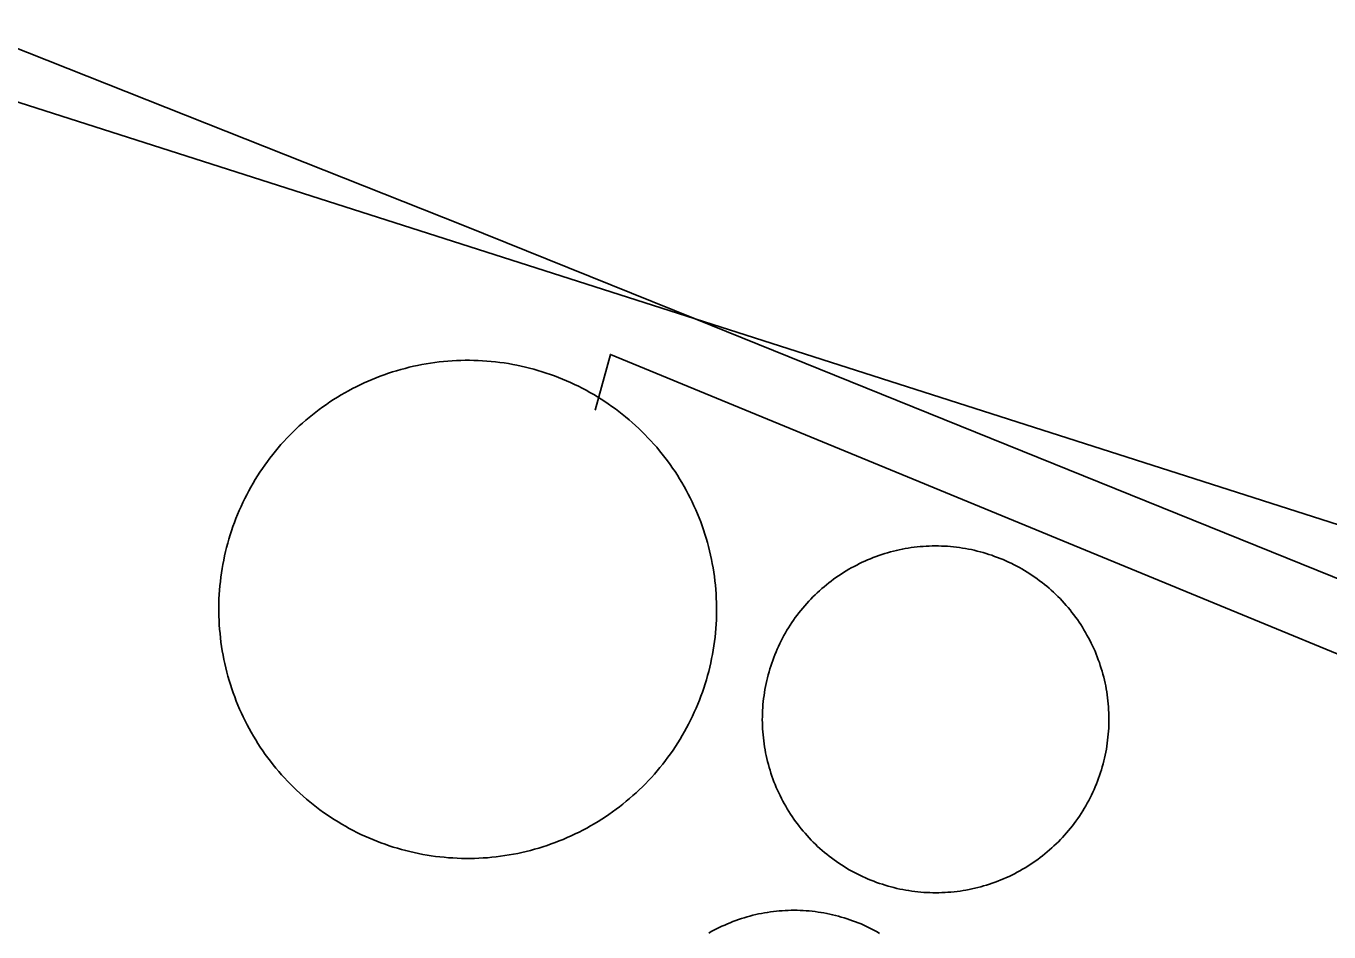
# Model space of a CAD drawing. Extents: x 3567028 to 3605064, y 510945 to 536587.
# Drawn here: x 3591604.9 to 3591782, y 520489.8 to 520612.8 of the extents above; entities that cross this region are included whole.
import ezdxf

# ---------------------------------------------------------------- set-up
doc = ezdxf.new("R2010")
doc.units = 0
for name, color, linetype in [('V-DOMW-TANK', 7, 'Continuous'), ('V-RAIL-TRAK', 7, 'Continuous'), ('V-SITE-OTLN', 7, 'Continuous'), ('V-UTIL-LINE', 7, 'Continuous')]:
    doc.layers.add(name, color=color, linetype=linetype)

msp = doc.modelspace()

# ---------------------------------------------------------------- linework, layer by layer
at = {"layer": 'V-DOMW-TANK'}
for points in [[(3591639.16, 520555.53), (3591639.54, 520555.98), (3591639.94, 520556.41), (3591640.34, 520556.85), (3591640.75, 520557.27), (3591641.17, 520557.69), (3591641.59, 520558.1), (3591642.02, 520558.51), (3591642.46, 520558.9), (3591642.91, 520559.29), (3591643.36, 520559.67), (3591643.81, 520560.04), (3591644.28, 520560.4), (3591644.75, 520560.76), (3591645.23, 520561.11), (3591645.71, 520561.45), (3591646.2, 520561.78), (3591646.7, 520562.1), (3591647.2, 520562.42), (3591647.7, 520562.72), (3591648.21, 520563.02), (3591648.73, 520563.3), (3591649.25, 520563.58), (3591649.77, 520563.85), (3591650.31, 520564.11), (3591650.84, 520564.36), (3591651.38, 520564.6), (3591651.93, 520564.84), (3591652.47, 520565.06), (3591653.02, 520565.27), (3591653.58, 520565.47), (3591654.14, 520565.67), (3591654.7, 520565.85), (3591655.26, 520566.02), (3591655.83, 520566.18), (3591656.4, 520566.34), (3591656.97, 520566.48), (3591657.54, 520566.62), (3591658.12, 520566.74), (3591658.7, 520566.86), (3591659.28, 520566.96), (3591659.87, 520567.05), (3591660.45, 520567.13), (3591661.04, 520567.21), (3591661.62, 520567.27), (3591662.21, 520567.32), (3591662.8, 520567.36), (3591663.39, 520567.4), (3591663.98, 520567.42), (3591664.57, 520567.43), (3591665.17, 520567.43), (3591665.75, 520567.42), (3591666.34, 520567.4), (3591666.93, 520567.37), (3591667.52, 520567.33), (3591668.11, 520567.28), (3591668.7, 520567.22), (3591669.29, 520567.15), (3591669.87, 520567.07), (3591670.45, 520566.98), (3591671.04, 520566.87), (3591671.62, 520566.76), (3591672.19, 520566.64), (3591672.77, 520566.51), (3591673.34, 520566.36), (3591673.91, 520566.21), (3591674.48, 520566.05), (3591675.04, 520565.88), (3591675.61, 520565.7), (3591676.17, 520565.51), (3591676.72, 520565.31), (3591677.27, 520565.1), (3591677.82, 520564.87), (3591678.37, 520564.65), (3591678.91, 520564.41), (3591679.44, 520564.16), (3591679.97, 520563.9), (3591680.5, 520563.63), (3591681.02, 520563.36), (3591681.54, 520563.07), (3591682.05, 520562.78), (3591682.56, 520562.47), (3591683.06, 520562.16), (3591683.55, 520561.84), (3591684.04, 520561.51), (3591684.53, 520561.17), (3591685, 520560.83), (3591685.48, 520560.47), (3591685.94, 520560.11), (3591686.4, 520559.74), (3591686.86, 520559.36), (3591687.3, 520558.97), (3591687.74, 520558.58), (3591688.18, 520558.17), (3591688.6, 520557.77), (3591689.02, 520557.35), (3591689.43, 520556.92), (3591689.83, 520556.49), (3591690.23, 520556.05), (3591690.62, 520555.61), (3591691, 520555.15)], [(3591647.79, 520504.41), (3591647.29, 520504.72), (3591646.79, 520505.03), (3591646.29, 520505.35), (3591645.8, 520505.68), (3591645.31, 520506.02), (3591644.84, 520506.36), (3591644.36, 520506.72), (3591643.9, 520507.08), (3591643.44, 520507.45), (3591642.99, 520507.83), (3591642.54, 520508.22), (3591642.1, 520508.61), (3591641.67, 520509.01), (3591641.24, 520509.42), (3591640.83, 520509.84), (3591640.41, 520510.26), (3591640.01, 520510.69), (3591639.62, 520511.13), (3591639.23, 520511.58), (3591638.85, 520512.03), (3591638.48, 520512.49), (3591638.11, 520512.95), (3591637.75, 520513.42), (3591637.41, 520513.9), (3591637.06, 520514.39), (3591636.73, 520514.87), (3591636.41, 520515.37), (3591636.1, 520515.87), (3591635.79, 520516.38), (3591635.5, 520516.89), (3591635.21, 520517.4), (3591634.93, 520517.92), (3591634.66, 520518.45), (3591634.4, 520518.98), (3591634.15, 520519.51), (3591633.91, 520520.05), (3591633.68, 520520.6), (3591633.46, 520521.14), (3591633.25, 520521.69), (3591633.04, 520522.25), (3591632.85, 520522.81), (3591632.67, 520523.37), (3591632.49, 520523.93), (3591632.33, 520524.5), (3591632.18, 520525.07), (3591632.03, 520525.64), (3591631.9, 520526.22), (3591631.77, 520526.8), (3591631.66, 520527.38), (3591631.56, 520527.96), (3591631.46, 520528.54), (3591631.38, 520529.12), (3591631.31, 520529.71), (3591631.25, 520530.3), (3591631.19, 520530.89), (3591631.15, 520531.48), (3591631.12, 520532.07), (3591631.1, 520532.66), (3591631.09, 520533.24), (3591631.08, 520533.84), (3591631.1, 520534.43), (3591631.11, 520535.02), (3591631.14, 520535.61), (3591631.19, 520536.2), (3591631.23, 520536.78), (3591631.3, 520537.37), (3591631.37, 520537.96), (3591631.45, 520538.54), (3591631.54, 520539.13), (3591631.64, 520539.71), (3591631.75, 520540.29), (3591631.88, 520540.87), (3591632.01, 520541.44), (3591632.15, 520542.01), (3591632.3, 520542.59), (3591632.46, 520543.15), (3591632.64, 520543.72), (3591632.81, 520544.28), (3591633.01, 520544.84), (3591633.21, 520545.39), (3591633.42, 520545.95), (3591633.64, 520546.49), (3591633.87, 520547.04), (3591634.11, 520547.58), (3591634.36, 520548.11), (3591634.62, 520548.64), (3591634.88, 520549.17), (3591635.16, 520549.69), (3591635.45, 520550.21), (3591635.74, 520550.72), (3591636.04, 520551.23), (3591636.35, 520551.73), (3591636.68, 520552.23), (3591637.01, 520552.72), (3591637.34, 520553.2), (3591637.69, 520553.68), (3591638.04, 520554.15), (3591638.41, 520554.62), (3591638.78, 520555.08), (3591639.16, 520555.53)], [(3591691, 520555.15), (3591691.37, 520554.7), (3591691.73, 520554.23), (3591692.09, 520553.76), (3591692.44, 520553.29), (3591692.78, 520552.8), (3591693.11, 520552.31), (3591693.43, 520551.82), (3591693.74, 520551.32), (3591694.05, 520550.81), (3591694.35, 520550.3), (3591694.63, 520549.79), (3591694.91, 520549.26), (3591695.18, 520548.74), (3591695.44, 520548.21), (3591695.69, 520547.67), (3591695.93, 520547.14), (3591696.16, 520546.59), (3591696.38, 520546.04), (3591696.6, 520545.5), (3591696.8, 520544.94), (3591696.99, 520544.38), (3591697.18, 520543.82), (3591697.35, 520543.26), (3591697.51, 520542.69), (3591697.67, 520542.12), (3591697.81, 520541.54), (3591697.94, 520540.97), (3591698.07, 520540.39), (3591698.18, 520539.81), (3591698.29, 520539.23), (3591698.38, 520538.65), (3591698.46, 520538.06), (3591698.53, 520537.48), (3591698.6, 520536.89), (3591698.65, 520536.3), (3591698.69, 520535.72), (3591698.72, 520535.12), (3591698.75, 520534.53), (3591698.76, 520533.94), (3591698.76, 520533.35), (3591698.75, 520532.76), (3591698.73, 520532.17), (3591698.7, 520531.58), (3591698.66, 520530.99), (3591698.61, 520530.41), (3591698.55, 520529.82), (3591698.47, 520529.23), (3591698.39, 520528.65), (3591698.3, 520528.06), (3591698.2, 520527.48), (3591698.09, 520526.9), (3591697.97, 520526.32), (3591697.83, 520525.75), (3591697.69, 520525.17), (3591697.54, 520524.6), (3591697.38, 520524.04), (3591697.21, 520523.47), (3591697.03, 520522.91), (3591696.83, 520522.35), (3591696.63, 520521.79)], [(3591716.37, 520538.83), (3591716.73, 520539.04), (3591717.08, 520539.24), (3591717.45, 520539.43), (3591717.81, 520539.62), (3591718.18, 520539.81), (3591718.55, 520539.99), (3591718.92, 520540.16), (3591719.3, 520540.32), (3591719.68, 520540.48), (3591720.06, 520540.63), (3591720.45, 520540.78), (3591720.83, 520540.92), (3591721.22, 520541.05), (3591721.62, 520541.17), (3591722.01, 520541.29), (3591722.41, 520541.4), (3591722.8, 520541.5), (3591723.2, 520541.6), (3591723.6, 520541.69), (3591724.01, 520541.77), (3591724.41, 520541.85), (3591724.82, 520541.91), (3591725.22, 520541.98), (3591725.63, 520542.03), (3591726.04, 520542.08), (3591726.45, 520542.12), (3591726.86, 520542.15), (3591727.27, 520542.18), (3591727.68, 520542.2), (3591728.09, 520542.21), (3591728.5, 520542.21), (3591728.91, 520542.21), (3591729.32, 520542.2), (3591729.73, 520542.18), (3591730.15, 520542.16), (3591730.55, 520542.12), (3591730.96, 520542.09), (3591731.37, 520542.04), (3591731.78, 520541.99), (3591732.18, 520541.93), (3591732.59, 520541.86), (3591733, 520541.79), (3591733.4, 520541.71), (3591733.8, 520541.62), (3591734.2, 520541.52), (3591734.6, 520541.42), (3591734.99, 520541.31), (3591735.39, 520541.19), (3591735.78, 520541.07), (3591736.17, 520540.94), (3591736.56, 520540.8), (3591736.94, 520540.66), (3591737.33, 520540.51), (3591737.71, 520540.35), (3591738.08, 520540.19), (3591738.46, 520540.02), (3591738.83, 520539.85), (3591739.2, 520539.66), (3591739.56, 520539.47), (3591739.93, 520539.28), (3591740.28, 520539.08), (3591740.64, 520538.87), (3591740.99, 520538.65), (3591741.33, 520538.43), (3591741.68, 520538.21), (3591742.02, 520537.97), (3591742.35, 520537.74), (3591742.68, 520537.49), (3591743.01, 520537.24), (3591743.33, 520536.99), (3591743.65, 520536.73), (3591743.96, 520536.46), (3591744.27, 520536.19), (3591744.58, 520535.91), (3591744.88, 520535.63), (3591745.17, 520535.34), (3591745.46, 520535.05), (3591745.74, 520534.75), (3591746.02, 520534.45), (3591746.29, 520534.14), (3591746.56, 520533.83), (3591746.82, 520533.51), (3591747.08, 520533.19), (3591747.33, 520532.86), (3591747.57, 520532.53), (3591747.81, 520532.2), (3591748.05, 520531.86), (3591748.28, 520531.52), (3591748.5, 520531.17), (3591748.71, 520530.82), (3591748.92, 520530.47), (3591749.12, 520530.11), (3591749.32, 520529.75), (3591749.51, 520529.39), (3591749.7, 520529.02), (3591749.87, 520528.65), (3591750.04, 520528.27), (3591750.21, 520527.9), (3591750.37, 520527.52), (3591750.52, 520527.14)], [(3591710.79, 520503.17), (3591710.52, 520503.48), (3591710.26, 520503.8), (3591710, 520504.12), (3591709.75, 520504.45), (3591709.51, 520504.78), (3591709.27, 520505.11), (3591709.04, 520505.45), (3591708.81, 520505.79), (3591708.58, 520506.14), (3591708.37, 520506.49), (3591708.16, 520506.84), (3591707.96, 520507.2), (3591707.76, 520507.56), (3591707.57, 520507.92), (3591707.39, 520508.29), (3591707.21, 520508.66), (3591707.04, 520509.04), (3591706.87, 520509.41), (3591706.71, 520509.79), (3591706.56, 520510.18), (3591706.42, 520510.56), (3591706.28, 520510.95), (3591706.15, 520511.34), (3591706.03, 520511.73), (3591705.91, 520512.12), (3591705.8, 520512.52), (3591705.7, 520512.92), (3591705.6, 520513.32), (3591705.51, 520513.72), (3591705.43, 520514.12), (3591705.35, 520514.52), (3591705.28, 520514.93), (3591705.22, 520515.34), (3591705.17, 520515.74), (3591705.12, 520516.15), (3591705.08, 520516.56), (3591705.05, 520516.97), (3591705.02, 520517.38), (3591705, 520517.79), (3591704.99, 520518.2), (3591704.98, 520518.61), (3591704.99, 520519.03), (3591705, 520519.43), (3591705.02, 520519.85), (3591705.04, 520520.26), (3591705.07, 520520.67), (3591705.11, 520521.08), (3591705.16, 520521.48), (3591705.21, 520521.89), (3591705.27, 520522.3), (3591705.33, 520522.71), (3591705.41, 520523.11), (3591705.49, 520523.51), (3591705.58, 520523.91), (3591705.68, 520524.31), (3591705.78, 520524.71), (3591705.89, 520525.11), (3591706, 520525.5), (3591706.13, 520525.9), (3591706.25, 520526.29), (3591706.39, 520526.67), (3591706.54, 520527.06), (3591706.69, 520527.44), (3591706.84, 520527.82), (3591707, 520528.2), (3591707.17, 520528.57), (3591707.35, 520528.94), (3591707.54, 520529.31), (3591707.72, 520529.68), (3591707.92, 520530.04), (3591708.12, 520530.4), (3591708.33, 520530.75), (3591708.54, 520531.1), (3591708.76, 520531.45), (3591708.99, 520531.79), (3591709.22, 520532.13), (3591709.46, 520532.47), (3591709.7, 520532.8), (3591709.95, 520533.13), (3591710.21, 520533.45), (3591710.47, 520533.77), (3591710.74, 520534.08), (3591711.01, 520534.39), (3591711.29, 520534.69), (3591711.57, 520534.99), (3591711.86, 520535.28), (3591712.15, 520535.57), (3591712.45, 520535.85), (3591712.75, 520536.13), (3591713.06, 520536.41), (3591713.37, 520536.67), (3591713.69, 520536.94), (3591714.01, 520537.19), (3591714.33, 520537.44), (3591714.66, 520537.69), (3591714.99, 520537.93), (3591715.33, 520538.16), (3591715.68, 520538.39), (3591716.02, 520538.61), (3591716.37, 520538.83)], [(3591750.52, 520527.14), (3591750.66, 520526.75), (3591750.8, 520526.36), (3591750.93, 520525.97), (3591751.06, 520525.58), (3591751.17, 520525.19), (3591751.28, 520524.79), (3591751.39, 520524.39), (3591751.48, 520523.99), (3591751.57, 520523.59), (3591751.66, 520523.19), (3591751.73, 520522.79), (3591751.8, 520522.38), (3591751.86, 520521.98), (3591751.92, 520521.57), (3591751.96, 520521.16), (3591752, 520520.75), (3591752.04, 520520.34), (3591752.06, 520519.93), (3591752.08, 520519.52), (3591752.09, 520519.11), (3591752.1, 520518.7), (3591752.09, 520518.28), (3591752.08, 520517.88), (3591752.07, 520517.47), (3591752.04, 520517.05), (3591752.01, 520516.64), (3591751.97, 520516.23), (3591751.93, 520515.83), (3591751.87, 520515.42), (3591751.81, 520515.01), (3591751.75, 520514.6), (3591751.67, 520514.2), (3591751.59, 520513.8), (3591751.5, 520513.4), (3591751.41, 520513), (3591751.31, 520512.6), (3591751.2, 520512.2), (3591751.08, 520511.81), (3591750.96, 520511.42), (3591750.83, 520511.02), (3591750.69, 520510.64), (3591750.55, 520510.25), (3591750.4, 520509.87), (3591750.24, 520509.49), (3591750.08, 520509.11), (3591749.91, 520508.74), (3591749.73, 520508.37), (3591749.55, 520508), (3591749.36, 520507.63), (3591749.16, 520507.27), (3591748.96, 520506.91), (3591748.75, 520506.56), (3591748.54, 520506.21), (3591748.32, 520505.86), (3591748.09, 520505.52), (3591747.86, 520505.17), (3591747.62, 520504.84), (3591747.38, 520504.51), (3591747.13, 520504.19), (3591746.88, 520503.86)], [(3591696.63, 520521.79), (3591696.42, 520521.24), (3591696.2, 520520.7), (3591695.97, 520520.15), (3591695.73, 520519.61), (3591695.48, 520519.08), (3591695.23, 520518.54), (3591694.96, 520518.02), (3591694.68, 520517.5), (3591694.4, 520516.98), (3591694.1, 520516.47), (3591693.8, 520515.96), (3591693.49, 520515.46), (3591693.16, 520514.96), (3591692.84, 520514.47), (3591692.5, 520513.99), (3591692.15, 520513.51), (3591691.8, 520513.04), (3591691.44, 520512.57), (3591691.06, 520512.11), (3591690.69, 520511.66), (3591690.3, 520511.21), (3591689.9, 520510.77), (3591689.5, 520510.34), (3591689.09, 520509.91), (3591688.68, 520509.5), (3591688.25, 520509.09), (3591687.82, 520508.68), (3591687.38, 520508.29), (3591686.94, 520507.9), (3591686.49, 520507.52), (3591686.03, 520507.14), (3591685.56, 520506.78), (3591685.09, 520506.43), (3591684.61, 520506.08), (3591684.13, 520505.74), (3591683.64, 520505.41), (3591683.15, 520505.09), (3591682.65, 520504.77), (3591682.14, 520504.47), (3591681.63, 520504.17), (3591681.11, 520503.88), (3591680.59, 520503.6), (3591680.07, 520503.34), (3591679.54, 520503.08), (3591679, 520502.83), (3591678.46, 520502.58), (3591677.92, 520502.35), (3591677.37, 520502.13), (3591676.82, 520501.92), (3591676.27, 520501.72), (3591675.71, 520501.52), (3591675.15, 520501.34), (3591674.58, 520501.17), (3591674.02, 520501), (3591673.44, 520500.85), (3591672.87, 520500.7), (3591672.3, 520500.57), (3591671.72, 520500.45), (3591671.14, 520500.33), (3591670.56, 520500.23), (3591669.97, 520500.14), (3591669.39, 520500.05), (3591668.81, 520499.98), (3591668.22, 520499.92), (3591667.63, 520499.86), (3591667.04, 520499.82), (3591666.45, 520499.79), (3591665.86, 520499.77), (3591665.27, 520499.76), (3591664.68, 520499.76), (3591664.09, 520499.77), (3591663.5, 520499.79), (3591662.91, 520499.82), (3591662.32, 520499.86), (3591661.73, 520499.91), (3591661.14, 520499.97), (3591660.56, 520500.04), (3591659.97, 520500.12), (3591659.39, 520500.21), (3591658.81, 520500.31), (3591658.23, 520500.43), (3591657.65, 520500.55), (3591657.07, 520500.68), (3591656.5, 520500.82), (3591655.93, 520500.98), (3591655.36, 520501.14), (3591654.8, 520501.31), (3591654.23, 520501.49), (3591653.68, 520501.68), (3591653.12, 520501.88), (3591652.57, 520502.09), (3591652.02, 520502.31), (3591651.48, 520502.54), (3591650.94, 520502.78), (3591650.4, 520503.03), (3591649.87, 520503.29), (3591649.35, 520503.55), (3591648.83, 520503.83), (3591648.3, 520504.12), (3591647.79, 520504.41)], [(3591746.88, 520503.86), (3591746.61, 520503.54), (3591746.35, 520503.23), (3591746.07, 520502.92), (3591745.79, 520502.62), (3591745.51, 520502.32), (3591745.23, 520502.03), (3591744.93, 520501.74), (3591744.63, 520501.46), (3591744.33, 520501.18), (3591744.03, 520500.91), (3591743.71, 520500.64), (3591743.4, 520500.37), (3591743.08, 520500.12), (3591742.75, 520499.87), (3591742.42, 520499.62), (3591742.08, 520499.38), (3591741.75, 520499.15), (3591741.4, 520498.92), (3591741.06, 520498.7), (3591740.71, 520498.48), (3591740.35, 520498.28), (3591740, 520498.07), (3591739.64, 520497.88), (3591739.27, 520497.68), (3591738.9, 520497.5), (3591738.53, 520497.32), (3591738.16, 520497.15), (3591737.78, 520496.99), (3591737.4, 520496.83), (3591737.02, 520496.68), (3591736.64, 520496.53), (3591736.25, 520496.4), (3591735.86, 520496.26), (3591735.47, 520496.14), (3591735.07, 520496.02), (3591734.68, 520495.91), (3591734.28, 520495.81), (3591733.88, 520495.71), (3591733.48, 520495.62), (3591733.08, 520495.54), (3591732.67, 520495.46), (3591732.27, 520495.4), (3591731.86, 520495.33), (3591731.45, 520495.28), (3591731.04, 520495.23), (3591730.63, 520495.19), (3591730.22, 520495.16), (3591729.82, 520495.13), (3591729.4, 520495.11), (3591728.99, 520495.1), (3591728.58, 520495.1), (3591728.17, 520495.1), (3591727.76, 520495.11), (3591727.35, 520495.13), (3591726.94, 520495.15), (3591726.53, 520495.18), (3591726.12, 520495.22), (3591725.71, 520495.27), (3591725.3, 520495.32), (3591724.89, 520495.38), (3591724.49, 520495.45), (3591724.09, 520495.53), (3591723.68, 520495.6), (3591723.28, 520495.69), (3591722.88, 520495.79), (3591722.48, 520495.89), (3591722.09, 520496), (3591721.69, 520496.12), (3591721.3, 520496.24), (3591720.91, 520496.37), (3591720.52, 520496.51), (3591720.14, 520496.65), (3591719.75, 520496.8), (3591719.37, 520496.96), (3591719, 520497.12), (3591718.62, 520497.29), (3591718.25, 520497.47), (3591717.88, 520497.65), (3591717.52, 520497.84), (3591717.16, 520498.03), (3591716.8, 520498.23), (3591716.44, 520498.44), (3591716.09, 520498.66), (3591715.75, 520498.88), (3591715.4, 520499.1), (3591715.06, 520499.34), (3591714.73, 520499.57), (3591714.4, 520499.82), (3591714.07, 520500.07), (3591713.75, 520500.32), (3591713.43, 520500.58), (3591713.12, 520500.85), (3591712.81, 520501.12), (3591712.5, 520501.4), (3591712.21, 520501.68), (3591711.91, 520501.97), (3591711.63, 520502.26), (3591711.34, 520502.56), (3591711.06, 520502.86), (3591710.79, 520503.17)], [(3591697.69, 520489.61), (3591698.04, 520489.81), (3591698.4, 520490.01), (3591698.76, 520490.19), (3591699.12, 520490.37), (3591699.49, 520490.55), (3591699.86, 520490.71), (3591700.23, 520490.88), (3591700.61, 520491.03), (3591700.98, 520491.18), (3591701.36, 520491.32), (3591701.75, 520491.45), (3591702.13, 520491.58), (3591702.52, 520491.7), (3591702.91, 520491.82), (3591703.3, 520491.93), (3591703.69, 520492.03), (3591704.09, 520492.12), (3591704.48, 520492.21), (3591704.88, 520492.29), (3591705.28, 520492.36), (3591705.68, 520492.43), (3591706.08, 520492.49), (3591706.48, 520492.54), (3591706.89, 520492.59), (3591707.29, 520492.62), (3591707.69, 520492.66), (3591708.1, 520492.68), (3591708.5, 520492.7), (3591708.91, 520492.71), (3591709.32, 520492.71), (3591709.72, 520492.71), (3591710.13, 520492.69), (3591710.53, 520492.68), (3591710.94, 520492.65), (3591711.34, 520492.62), (3591711.75, 520492.58), (3591712.15, 520492.54), (3591712.55, 520492.48), (3591712.95, 520492.42), (3591713.35, 520492.35), (3591713.75, 520492.28), (3591714.15, 520492.2), (3591714.54, 520492.11), (3591714.94, 520492.01), (3591715.33, 520491.91), (3591715.72, 520491.8), (3591716.11, 520491.68), (3591716.5, 520491.56), (3591716.88, 520491.43), (3591717.26, 520491.3), (3591717.64, 520491.15), (3591718.02, 520491.01), (3591718.4, 520490.85), (3591718.77, 520490.68), (3591719.14, 520490.52), (3591719.5, 520490.34), (3591719.86, 520490.16), (3591720.22, 520489.97), (3591720.58, 520489.78), (3591720.93, 520489.58)]]:
    msp.add_lwpolyline(points, dxfattribs=at)
at = {"layer": 'V-RAIL-TRAK'}
for points in [[(3591066.31, 520808.54), (3591200.81, 520761.41), (3591502.88, 520649.76), (3591664.28, 520585.8), (3591695.86, 520573.05)], [(3591695.86, 520573.05), (3591858.74, 520507.26)]]:
    msp.add_lwpolyline(points, dxfattribs=at)
at = {"layer": 'V-SITE-OTLN'}
msp.add_lwpolyline([(3591497.94, 520326.24), (3591585.78, 520608.26), (3591695.86, 520573.05), (3592048.1, 520460.36), (3592162.14, 520176.16)], dxfattribs=at)
at = {"layer": 'V-UTIL-LINE'}
msp.add_lwpolyline([(3591872.92, 520490.61), (3591684.32, 520568.23), (3591682.26, 520560.68)], dxfattribs=at)

doc.saveas('drawing.dxf')
